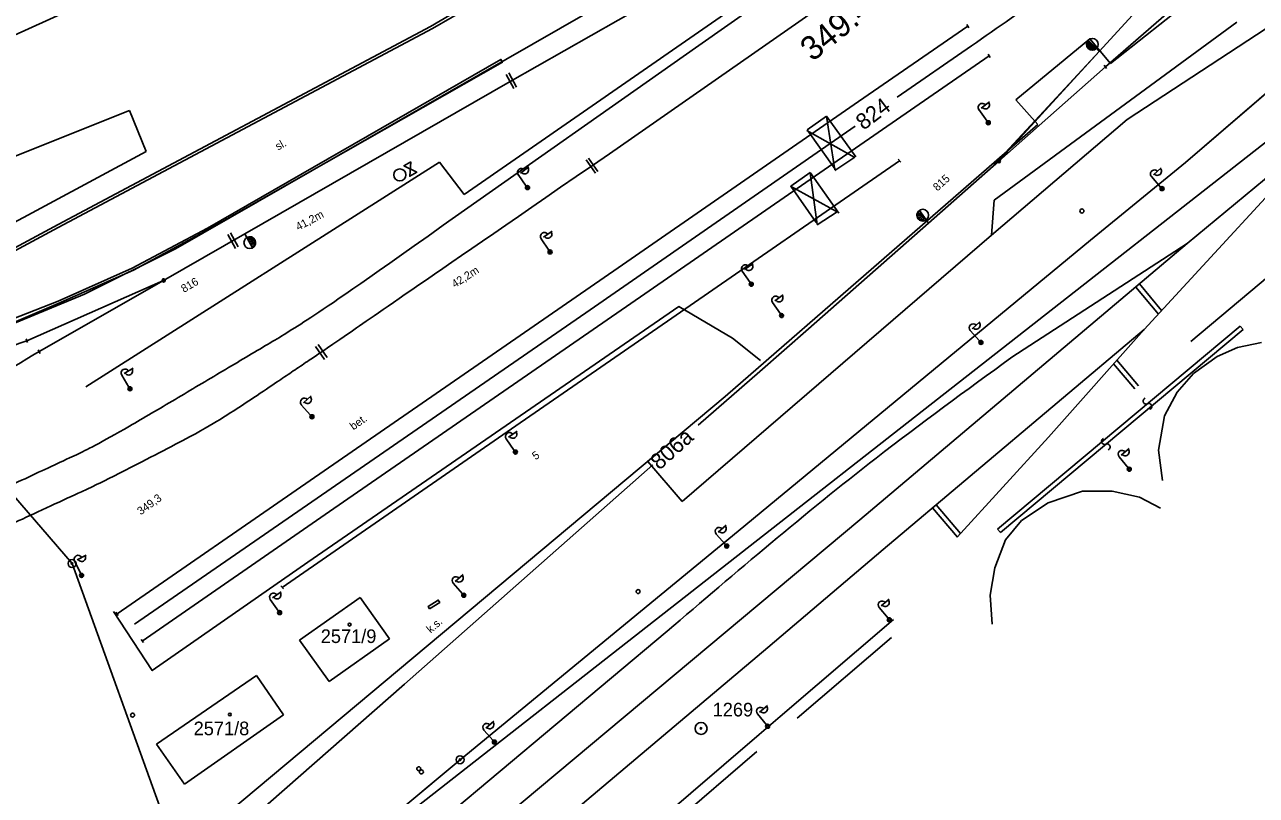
# Model space of a CAD drawing. Extents: x -469926 to -462499, y -1098642 to -1092733.
# Drawn here: x -465304.2 to -465150.3, y -1095559.7 to -1095463.4 of the extents above; entities that cross this region are included whole.
import ezdxf

# ---------------------------------------------------------------- set-up
doc = ezdxf.new("R2010")
doc.units = 0
for name, color, linetype in [('Vrstva 1', 7, 'Continuous'), ('Vrstva 11', 7, 'Continuous'), ('Vrstva 24', 7, 'Continuous'), ('Vrstva 25', 7, 'Continuous'), ('Vrstva 4', 7, 'Continuous'), ('Vrstva 50', 7, 'Continuous'), ('Vrstva 51', 7, 'Continuous'), ('Vrstva 55', 7, 'Continuous'), ('Vrstva 63', 7, 'Continuous'), ('Vrstva 7', 7, 'Continuous')]:
    doc.layers.add(name, color=color, linetype=linetype)

msp = doc.modelspace()

# ---------------------------------------------------------------- linework, layer by layer
at = {"layer": 'Vrstva 1'}
for p, q in [((-465202.69, -1095444), (-465285.34, -1095491.44)), ((-465311.91, -1095467.65), (-465294.82, -1095459.89)), ((-465159.16, -1095480.64), (-465140.77, -1095464.8)), ((-465183.34, -1095481.17), (-465169.95, -1095466.77)), ((-465171.06, -1095490.33), (-465159.16, -1095480.64)), ((-465215.05, -1095526.7), (-465171.06, -1095490.33)), ((-465285.34, -1095491.44), (-465296.74, -1095497.08)), ((-465296.74, -1095497.08), (-465308.89, -1095502.12)), ((-465319.9, -1095505.67), (-465298.28, -1095530.74)), ((-465249.8, -1095555.25), (-465215.05, -1095526.7)), ((-465298.28, -1095530.74), (-465285.33, -1095566.64)), ((-465269.86, -1095540.3), (-465262.27, -1095534.98)), ((-465262.27, -1095534.98), (-465258.62, -1095540.13)), ((-465266.16, -1095545.47), (-465269.86, -1095540.3)), ((-465258.62, -1095540.13), (-465266.16, -1095545.47)), ((-465287.73, -1095553.3), (-465275.25, -1095544.71)), ((-465275.25, -1095544.71), (-465271.85, -1095549.66)), ((-465271.85, -1095549.66), (-465284.23, -1095558.3)), ((-465284.23, -1095558.3), (-465287.73, -1095553.3)), ((-465263.88, -1095567.01), (-465249.8, -1095555.25))]:
    msp.add_line(p, q, dxfattribs=at)
for points in [[(-465169.95, -1095466.77), (-465161.18, -1095457.17), (-465151.63, -1095443.85), (-465143.14, -1095432.12), (-465132.6, -1095417.7)], [(-465182.51, -1095480.48), (-465169.18, -1095468.69), (-465161.27, -1095461.8), (-465138.62, -1095441.64)], [(-465186.01, -1095442.18), (-465220.38, -1095466.31), (-465251.93, -1095488.49)], [(-465303.92, -1095502.9), (-465286.84, -1095495.37), (-465276.68, -1095489.55), (-465243.56, -1095470.53), (-465216.58, -1095455.14)], [(-465231.15, -1095479.54), (-465199.76, -1095457.66)], [(-465292.65, -1095537.04), (-465268.53, -1095520.38), (-465230.05, -1095493.79), (-465200.03, -1095473.04), (-465186.37, -1095463.63)], [(-465185.92, -1095466.07), (-465195.18, -1095472.47)], [(-465289.51, -1095540.42), (-465266.1, -1095524.24), (-465226.74, -1095497.05), (-465197.03, -1095476.53), (-465183.71, -1095467.32)], [(-465220.05, -1095513.47), (-465212.34, -1095506.76), (-465206.29, -1095501.44), (-465191.28, -1095488.24), (-465182.51, -1095480.48), (-465169.95, -1095466.77)], [(-465200.46, -1095476.12), (-465233.56, -1095499.03), (-465290.47, -1095538.3)], [(-465272.04, -1095533.72), (-465242.85, -1095513.54), (-465223.35, -1095500.09), (-465194.91, -1095480.43)], [(-465276.68, -1095489.55), (-465286.84, -1095495.37), (-465302.38, -1095504.27)], [(-465302.38, -1095504.27), (-465286.84, -1095495.37)], [(-465286.72, -1095572.14), (-465256.75, -1095545.81), (-465226.44, -1095519.05), (-465225.71, -1095518.41)]]:
    msp.add_lwpolyline(points, dxfattribs=at)
for points in [[(-465319.69, -1095469.01), (-465300, -1095456.21), (-465260.4, -1095428.96)], [(-465185.92, -1095466.07), (-465166.39, -1095451.92), (-465155.31, -1095442.39), (-465145.1, -1095431.54)], [(-465385.75, -1095528.32), (-465359.7, -1095519.05), (-465331.56, -1095511.52), (-465311.89, -1095505.75), (-465303.92, -1095502.9)], [(-465302.38, -1095504.27), (-465314.82, -1095511.7), (-465334.26, -1095524.23)]]:
    msp.add_spline(points, degree=3, dxfattribs=at)
for points in [[(-465339.85, -1095538.25), (-465333.48, -1095536.31), (-465327.1, -1095534.27), (-465320.73, -1095532.22), (-465313.54, -1095529.91), (-465309, -1095527.24), (-465306.22, -1095525.98), (-465295.64, -1095521.1), (-465293.79, -1095520.2), (-465283.25, -1095514.79), (-465279.76, -1095512.76), (-465276.4, -1095510.57), (-465273.06, -1095508.32), (-465271.3, -1095507.13), (-465269.54, -1095505.94), (-465267.77, -1095504.75), (-465266.6, -1095503.96), (-465254.39, -1095495.56), (-465231.15, -1095479.54)], [(-465340.52, -1095533.9), (-465335.85, -1095532.27), (-465331.42, -1095530.73), (-465326.99, -1095529.2), (-465312.49, -1095523.81), (-465308.23, -1095522.07), (-465300, -1095518.18), (-465297.65, -1095517.12), (-465295.8, -1095516.21), (-465291.34, -1095513.75), (-465285.4, -1095510.23), (-465279.47, -1095506.7), (-465273.54, -1095503.18), (-465269.58, -1095500.83), (-465262.38, -1095495.93), (-465251.93, -1095488.49)]]:
    msp.add_open_spline(points, degree=3, dxfattribs=at)
at = {"layer": 'Vrstva 11'}
msp.add_lwpolyline([(-465133.8, -1095459.49), (-465140.77, -1095464.8), (-465159.16, -1095480.64), (-465171.06, -1095490.33), (-465171.06, -1095490.33), (-465215.05, -1095526.7), (-465249.8, -1095555.25), (-465263.88, -1095567.01), (-465286.35, -1095586.2), (-465286.35, -1095586.2), (-465286.35, -1095586.2), (-465357.14, -1095643.45), (-465362, -1095647.79), (-465362, -1095647.79), (-465362, -1095647.79), (-465362, -1095647.79), (-465427.61, -1095701.22), (-465427.61, -1095701.22), (-465449.05, -1095723)], dxfattribs=at)
at = {"layer": 'Vrstva 24'}
for centre, radius in [((-465298.28, -1095530.74), 0.5), ((-465298.28, -1095530.74), 0.1), ((-465219.7, -1095551.34), 0.75), ((-465219.7, -1095551.34), 0.1), ((-465249.8, -1095555.25), 0.5), ((-465249.8, -1095555.25), 0.1)]:
    msp.add_circle(centre, radius, dxfattribs=at)
at = {"layer": 'Vrstva 25'}
for centre in [(-465263.6, -1095538.37), (-465278.56, -1095549.6)]:
    msp.add_circle(centre, 0.175, dxfattribs=at)
at = {"layer": 'Vrstva 4'}
for p, q in [((-465182.66, -1095526.43), (-465152.33, -1095501.07)), ((-465151.98, -1095501.49), (-465182.31, -1095526.86)), ((-465152.33, -1095501.07), (-465151.98, -1095501.49)), ((-465152.68, -1095503.77), (-465149.67, -1095503.11)), ((-465158.16, -1095507), (-465155.22, -1095504.87)), ((-465155.22, -1095504.87), (-465152.68, -1095503.77)), ((-465160.23, -1095509.35), (-465158.16, -1095507)), ((-465161.81, -1095512.29), (-465160.23, -1095509.35)), ((-465162.53, -1095516.56), (-465161.81, -1095512.29)), ((-465162.05, -1095520.38), (-465162.53, -1095516.56)), ((-465176.34, -1095523.17), (-465172.06, -1095521.7)), ((-465172.06, -1095521.7), (-465168.33, -1095521.7)), ((-465168.33, -1095521.7), (-465164.91, -1095522.44)), ((-465179.68, -1095525.38), (-465176.34, -1095523.17)), ((-465164.91, -1095522.44), (-465162.29, -1095523.83)), ((-465182.31, -1095526.86), (-465182.66, -1095526.43)), ((-465181.67, -1095527.8), (-465179.68, -1095525.38)), ((-465183.01, -1095531.26), (-465181.67, -1095527.8)), ((-465183.57, -1095534.71), (-465183.01, -1095531.26)), ((-465183.33, -1095538.31), (-465183.57, -1095534.71)), ((-465195.66, -1095537.73), (-465209.82, -1095549.86)), ((-465195.92, -1095539.97), (-465207.69, -1095550.05)), ((-465209.82, -1095549.86), (-465212.43, -1095552.1)), ((-465212.43, -1095552.1), (-465236.53, -1095572.72)), ((-465234.57, -1095572.95), (-465212.74, -1095554.24))]:
    msp.add_line(p, q, dxfattribs=at)
at = {"layer": 'Vrstva 51'}
for p, q in [((-465166.47, -1095475.28), (-465079.91, -1095418.57)), ((-465249.29, -1095484.65), (-465208.23, -1095456.17)), ((-465168.55, -1095468.27), (-465153.62, -1095456.43)), ((-465183.1, -1095485.36), (-465152.75, -1095463.09)), ((-465180.39, -1095472.81), (-465171.14, -1095465.19)), ((-465171.14, -1095465.19), (-465168.55, -1095468.27)), ((-465177.63, -1095475.9), (-465180.39, -1095472.81)), ((-465351.48, -1095498.29), (-465291.1, -1095474.15)), ((-465291.1, -1095474.15), (-465289.03, -1095479.25)), ((-465183.43, -1095489.73), (-465166.47, -1095475.28)), ((-465216.69, -1095509.89), (-465177.63, -1095475.9)), ((-465322.5, -1095497.24), (-465289.03, -1095479.25)), ((-465296.54, -1095508.67), (-465252.39, -1095480.58)), ((-465252.39, -1095480.58), (-465249.29, -1095484.65)), ((-465183.43, -1095489.73), (-465183.1, -1095485.36)), ((-465222.06, -1095522.99), (-465183.43, -1095489.73)), ((-465287.14, -1095568.85), (-465216.69, -1095509.89)), ((-465226.36, -1095517.98), (-465222.06, -1095522.99))]:
    msp.add_line(p, q, dxfattribs=at)
for centre, radius, start, end in [((-465164.1, -1095510.44), 0.376, 109.0304, 295.3415), ((-465163.77, -1095511.12), 0.377, 288.3543, 116.0175), ((-465169.28, -1095515.49), 0.376, 109.0304, 295.3415), ((-465168.96, -1095516.17), 0.377, 288.3543, 116.0175)]:
    msp.add_arc(centre, radius, start, end, dxfattribs=at)
at = {"layer": 'Vrstva 55'}
for p, q in [((-465186.51, -1095463.42), (-465186.23, -1095463.83)), ((-465186.37, -1095463.63), (-465186.37, -1095463.63)), ((-465170.83, -1095465.87), (-465171.55, -1095465.86)), ((-465170.64, -1095466.06), (-465171.53, -1095466.05)), ((-465171.01, -1095465.68), (-465171.52, -1095465.68)), ((-465170.46, -1095466.25), (-465171.45, -1095466.24)), ((-465171.2, -1095465.49), (-465171.43, -1095465.49)), ((-465170.31, -1095466.4), (-465171.33, -1095465.36)), ((-465171.33, -1095465.36), (-465170.31, -1095466.4)), ((-465170.35, -1095466.44), (-465171.3, -1095466.43)), ((-465170.31, -1095466.4), (-465170.31, -1095466.4)), ((-465170.3, -1095466.4), (-465169.95, -1095466.77)), ((-465183.85, -1095467.11), (-465183.57, -1095467.53)), ((-465183.71, -1095467.32), (-465183.71, -1095467.32)), ((-465243.08, -1095471.41), (-465244.05, -1095469.66)), ((-465242.74, -1095471.21), (-465243.71, -1095469.46)), ((-465169.33, -1095468.49), (-465169.04, -1095468.9)), ((-465169.18, -1095468.69), (-465169.18, -1095468.69)), ((-465183.96, -1095475.46), (-465184.98, -1095474.04)), ((-465184.7, -1095473.84), (-465183.65, -1095473.08)), ((-465206.45, -1095476.58), (-465204.03, -1095474.84)), ((-465204.03, -1095474.84), (-465200.37, -1095479.95)), ((-465202.98, -1095481.54), (-465204.01, -1095474.89)), ((-465183.96, -1095475.86), (-465183.89, -1095475.43)), ((-465183.78, -1095475.91), (-465183.7, -1095475.44)), ((-465200.56, -1095479.96), (-465206.5, -1095476.63)), ((-465202.95, -1095481.47), (-465206.45, -1095476.58)), ((-465232.9, -1095481.97), (-465234.04, -1095480.32)), ((-465232.6, -1095481.76), (-465233.74, -1095480.11)), ((-465200.48, -1095479.99), (-465202.98, -1095481.63)), ((-465195.07, -1095480.23), (-465194.76, -1095480.62)), ((-465194.91, -1095480.43), (-465194.91, -1095480.43)), ((-465256.4, -1095480.8), (-465256.4, -1095480.8)), ((-465242.27, -1095481.96), (-465241.21, -1095481.2)), ((-465208.5, -1095483.59), (-465206.06, -1095481.88)), ((-465206.06, -1095481.88), (-465202.47, -1095486.99)), ((-465205.19, -1095488.39), (-465206.06, -1095481.93)), ((-465163.17, -1095482.17), (-465162.2, -1095481.31)), ((-465241.53, -1095483.58), (-465242.55, -1095482.16)), ((-465241.54, -1095483.98), (-465241.47, -1095483.55)), ((-465241.35, -1095484.03), (-465241.28, -1095483.56)), ((-465162.28, -1095483.72), (-465163.44, -1095482.4)), ((-465202.78, -1095486.76), (-465208.52, -1095483.6)), ((-465205.3, -1095488.15), (-465208.5, -1095483.59)), ((-465162.24, -1095484.12), (-465162.22, -1095483.68)), ((-465162.06, -1095484.15), (-465162.03, -1095483.67)), ((-465191.58, -1095487.82), (-465192.42, -1095486.62)), ((-465192.42, -1095486.62), (-465191.58, -1095487.82)), ((-465202.69, -1095486.8), (-465205.2, -1095488.42)), ((-465191.85, -1095487.43), (-465192.72, -1095487.28)), ((-465192, -1095487.21), (-465192.71, -1095487.09)), ((-465191.7, -1095487.65), (-465192.68, -1095487.47)), ((-465192.15, -1095487), (-465192.65, -1095486.91)), ((-465191.62, -1095487.85), (-465192.56, -1095487.69)), ((-465192.31, -1095486.78), (-465192.54, -1095486.74)), ((-465191.58, -1095487.82), (-465191.58, -1095487.82)), ((-465191.57, -1095487.82), (-465191.28, -1095488.24)), ((-465277.86, -1095491.37), (-465278.83, -1095489.62)), ((-465277.53, -1095491.18), (-465278.5, -1095489.43)), ((-465276.43, -1095490), (-465276.68, -1095489.55)), ((-465239.39, -1095489.97), (-465238.31, -1095489.24)), ((-465276.43, -1095490), (-465276.43, -1095490.01)), ((-465275.73, -1095491.29), (-465276.43, -1095490)), ((-465276.43, -1095490.01), (-465275.73, -1095491.29)), ((-465276.38, -1095489.98), (-465275.47, -1095490.25)), ((-465276.33, -1095490.19), (-465275.37, -1095490.47)), ((-465276.2, -1095490.42), (-465275.35, -1095490.67)), ((-465276.07, -1095490.66), (-465275.38, -1095490.86)), ((-465275.95, -1095490.89), (-465275.46, -1095491.03)), ((-465275.82, -1095491.12), (-465275.59, -1095491.19)), ((-465238.7, -1095491.61), (-465239.68, -1095490.16)), ((-465238.72, -1095492.01), (-465238.64, -1095491.58)), ((-465238.54, -1095492.07), (-465238.45, -1095491.6)), ((-465213.56, -1095495.64), (-465214.56, -1095494.2)), ((-465214.27, -1095494), (-465213.2, -1095493.26)), ((-465286.84, -1095495.37), (-465303.92, -1095502.9)), ((-465213.58, -1095496.04), (-465213.5, -1095495.61)), ((-465213.4, -1095496.09), (-465213.31, -1095495.62)), ((-465210.49, -1095497.92), (-465209.42, -1095497.18)), ((-465209.79, -1095499.56), (-465210.78, -1095498.12)), ((-465163.73, -1095497.7), (-465163.73, -1095497.7)), ((-465209.8, -1095499.96), (-465209.72, -1095499.53)), ((-465209.62, -1095500.01), (-465209.53, -1095499.54)), ((-465184.9, -1095502.93), (-465186.08, -1095501.64)), ((-465185.82, -1095501.4), (-465184.86, -1095500.53)), ((-465304.01, -1095502.66), (-465303.83, -1095503.13)), ((-465303.92, -1095502.9), (-465303.92, -1095502.9)), ((-465266.39, -1095505.02), (-465267.53, -1095503.37)), ((-465184.86, -1095503.33), (-465184.84, -1095502.89)), ((-465184.68, -1095503.36), (-465184.65, -1095502.88)), ((-465302.5, -1095504.05), (-465302.27, -1095504.49)), ((-465302.38, -1095504.27), (-465302.38, -1095504.27)), ((-465266.74, -1095505.26), (-465267.88, -1095503.61)), ((-465291.77, -1095507.01), (-465290.65, -1095506.35)), ((-465291.18, -1095508.7), (-465292.07, -1095507.19)), ((-465166.54, -1095507.24), (-465166.54, -1095507.24)), ((-465291.22, -1095509.09), (-465291.11, -1095508.67)), ((-465291.04, -1095509.16), (-465290.92, -1095508.7)), ((-465268.48, -1095512.21), (-465269.64, -1095510.9)), ((-465269.38, -1095510.67), (-465268.4, -1095509.81)), ((-465268.44, -1095512.61), (-465268.42, -1095512.18)), ((-465268.26, -1095512.64), (-465268.23, -1095512.17)), ((-465243.76, -1095514.97), (-465242.69, -1095514.22)), ((-465243.04, -1095516.6), (-465244.04, -1095515.17)), ((-465243.05, -1095517.01), (-465242.97, -1095516.57)), ((-465242.86, -1095517.06), (-465242.78, -1095516.58)), ((-465166.36, -1095518.77), (-465167.48, -1095517.42)), ((-465167.21, -1095517.2), (-465166.21, -1095516.37)), ((-465166.33, -1095519.17), (-465166.29, -1095518.73)), ((-465166.15, -1095519.2), (-465166.1, -1095518.73)), ((-465217.55, -1095526.82), (-465216.57, -1095525.96)), ((-465189, -1095525.42), (-465189, -1095525.42)), ((-465216.65, -1095528.37), (-465217.81, -1095527.06)), ((-465297.66, -1095530.27), (-465296.5, -1095529.7)), ((-465216.62, -1095528.77), (-465216.59, -1095528.33)), ((-465216.43, -1095528.8), (-465216.4, -1095528.32)), ((-465297.2, -1095532), (-465297.98, -1095530.43)), ((-465297.27, -1095532.39), (-465297.13, -1095531.98)), ((-465297.1, -1095532.47), (-465296.94, -1095532.02)), ((-465250.4, -1095532.98), (-465249.42, -1095532.12)), ((-465273.22, -1095535.03), (-465272.16, -1095534.28)), ((-465272.19, -1095533.52), (-465271.88, -1095533.92)), ((-465272.04, -1095533.72), (-465272.04, -1095533.72)), ((-465249.5, -1095534.52), (-465250.66, -1095533.21)), ((-465272.5, -1095536.67), (-465273.51, -1095535.23)), ((-465249.47, -1095534.92), (-465249.44, -1095534.48)), ((-465249.28, -1095534.95), (-465249.25, -1095534.47)), ((-465197.19, -1095536.01), (-465196.19, -1095535.18)), ((-465292.79, -1095536.83), (-465292.51, -1095537.24)), ((-465292.65, -1095537.04), (-465292.65, -1095537.04)), ((-465272.51, -1095537.07), (-465272.43, -1095536.63)), ((-465272.33, -1095537.12), (-465272.24, -1095536.65)), ((-465196.34, -1095537.58), (-465197.46, -1095536.24)), ((-465196.32, -1095537.98), (-465196.28, -1095537.55)), ((-465196.13, -1095538.02), (-465196.09, -1095537.54)), ((-465289.66, -1095540.23), (-465289.35, -1095540.62)), ((-465289.51, -1095540.42), (-465289.51, -1095540.42)), ((-465211.54, -1095550.87), (-465212.66, -1095549.53)), ((-465212.39, -1095549.3), (-465211.39, -1095548.47)), ((-465246.58, -1095551.31), (-465245.6, -1095550.45)), ((-465211.52, -1095551.28), (-465211.48, -1095550.84)), ((-465211.33, -1095551.31), (-465211.29, -1095550.83)), ((-465245.68, -1095552.85), (-465246.84, -1095551.54)), ((-465245.65, -1095553.25), (-465245.62, -1095552.81)), ((-465245.46, -1095553.28), (-465245.43, -1095552.8))]:
    msp.add_line(p, q, dxfattribs=at)
for points in [[(-465300, -1095488.4), (-465253.49, -1095463.64), (-465243.63, -1095457.82), (-465233.98, -1095451.65), (-465213.99, -1095437.6), (-465213.35, -1095438.25), (-465204.89, -1095432.44), (-465204.76, -1095432.69), (-465213.54, -1095438.67), (-465214.02, -1095438.07), (-465233.82, -1095451.99), (-465243.44, -1095458.2), (-465253.26, -1095463.92), (-465300, -1095488.78)], [(-465180.88, -1095504.97), (-465158.95, -1095490.77), (-465149.29, -1095482.77), (-465140.39, -1095475.5), (-465131.18, -1095467.6), (-465099.11, -1095440.59)], [(-465169.95, -1095466.77), (-465161.18, -1095457.17), (-465150.66, -1095445.67)], [(-465300, -1095497.96), (-465290.75, -1095493.86), (-465281.35, -1095488.83), (-465244.71, -1095467.77), (-465244.52, -1095468.11), (-465281.32, -1095489.07), (-465290.62, -1095494.09), (-465300, -1095498.26)], [(-465191.28, -1095488.24), (-465182.51, -1095480.48), (-465169.18, -1095468.69)], [(-465300, -1095615.23), (-465273.02, -1095592.91), (-465242.22, -1095567.24), (-465211.34, -1095541.25), (-465196.94, -1095528.98), (-465164.34, -1095501.5), (-465140.39, -1095475.5)], [(-465158.53, -1095503.01), (-465131.6, -1095480.44)], [(-465255.96, -1095480.55), (-465256.83, -1095481.04), (-465255.22, -1095481.85), (-465256.09, -1095482.35), (-465255.96, -1095480.55)], [(-465300, -1095488.4), (-465322.35, -1095500.37), (-465319.72, -1095505.29), (-465305.25, -1095500.51), (-465300, -1095498.26)], [(-465300, -1095497.96), (-465305.77, -1095500.21), (-465319.57, -1095504.97), (-465321.89, -1095500.52), (-465300, -1095488.78)], [(-465300, -1095609.12), (-465281.73, -1095593.66), (-465241.92, -1095560.45), (-465199.86, -1095525.28), (-465158.95, -1095490.77)], [(-465164.93, -1095495.81), (-465162.16, -1095499.11)], [(-465165.39, -1095496.2), (-465162.53, -1095499.58)], [(-465293.11, -1095536.73), (-465288.27, -1095544.11), (-465268.83, -1095530.56), (-465222.48, -1095498.64), (-465215.79, -1095502.57), (-465212.26, -1095505.36)], [(-465164.34, -1095501.5), (-465176.29, -1095514.94), (-465187.69, -1095527.43)], [(-465165.52, -1095508.92), (-465168.16, -1095505.79)], [(-465165.06, -1095508.53), (-465167.75, -1095505.33)], [(-465190.32, -1095523.39), (-465187.27, -1095526.97)], [(-465190.77, -1095523.78), (-465187.68, -1095527.45)], [(-465253.61, -1095536.42), (-465253.8, -1095536.12), (-465252.54, -1095535.3), (-465252.35, -1095535.59), (-465253.61, -1095536.42)], [(-465300, -1095602.85), (-465258.71, -1095568.32), (-465223.92, -1095539.18)]]:
    msp.add_lwpolyline(points, dxfattribs=at)
for centre, radius in [((-465170.82, -1095465.88), 0.731), ((-465183.81, -1095475.67), 0.25), ((-465183.81, -1095475.67), 0.25), ((-465182.51, -1095480.48), 0.2), ((-465257.33, -1095482.19), 0.75), ((-465241.38, -1095483.78), 0.25), ((-465241.38, -1095483.78), 0.25), ((-465162.11, -1095483.9), 0.25), ((-465162.11, -1095483.9), 0.25), ((-465192, -1095487.22), 0.731), ((-465172.12, -1095486.7), 0.25), ((-465276.08, -1095490.65), 0.731), ((-465238.56, -1095491.82), 0.25), ((-465238.56, -1095491.82), 0.25), ((-465286.84, -1095495.37), 0.2), ((-465213.42, -1095495.85), 0.25), ((-465213.42, -1095495.85), 0.25), ((-465209.64, -1095499.76), 0.25), ((-465209.64, -1095499.76), 0.25), ((-465184.73, -1095503.12), 0.25), ((-465184.73, -1095503.12), 0.25), ((-465291.05, -1095508.91), 0.25), ((-465291.05, -1095508.91), 0.25), ((-465268.31, -1095512.4), 0.25), ((-465268.31, -1095512.4), 0.25), ((-465242.89, -1095516.81), 0.25), ((-465242.89, -1095516.81), 0.25), ((-465166.2, -1095518.96), 0.25), ((-465166.2, -1095518.96), 0.25), ((-465216.49, -1095528.55), 0.25), ((-465216.49, -1095528.55), 0.25), ((-465297.09, -1095532.22), 0.25), ((-465297.09, -1095532.22), 0.25), ((-465227.56, -1095534.24), 0.25), ((-465249.34, -1095534.71), 0.25), ((-465249.34, -1095534.71), 0.25), ((-465272.35, -1095536.87), 0.25), ((-465272.35, -1095536.87), 0.25), ((-465196.18, -1095537.77), 0.25), ((-465196.18, -1095537.77), 0.25), ((-465290.72, -1095549.68), 0.25), ((-465211.38, -1095551.07), 0.25), ((-465211.38, -1095551.07), 0.25), ((-465245.52, -1095553.04), 0.25), ((-465245.52, -1095553.04), 0.25), ((-465254.96, -1095556.38), 0.25), ((-465254.64, -1095556.77), 0.25)]:
    msp.add_circle(centre, radius, dxfattribs=at)
for centre, radius, start, end in [((-465170.82, -1095465.88), 0.732, 134.4571, 314.418), ((-465184.58, -1095473.75), 0.5, 35.9327, 215.9327), ((-465184.17, -1095473.46), 0.5, 215.2302, 36.6353), ((-465242.14, -1095481.87), 0.5, 35.6918, 215.6918), ((-465241.74, -1095481.58), 0.5, 214.9892, 36.3943), ((-465163.06, -1095482.07), 0.5, 41.3702, 221.3702), ((-465162.68, -1095481.75), 0.5, 220.6676, 42.0728), ((-465192, -1095487.22), 0.732, 125.0535, 305.0143), ((-465239.27, -1095489.88), 0.5, 33.9986, 213.9986), ((-465238.85, -1095489.61), 0.5, 213.296, 34.7011), ((-465276.08, -1095490.65), 0.732, 298.8274, 118.7883), ((-465214.15, -1095493.92), 0.5, 34.6768, 214.6768), ((-465213.73, -1095493.64), 0.5, 213.9742, 35.3794), ((-465210.37, -1095497.83), 0.5, 34.6768, 214.6768), ((-465209.96, -1095497.56), 0.5, 213.9742, 35.3794), ((-465185.71, -1095501.3), 0.5, 42.1884, 222.1884), ((-465185.33, -1095500.97), 0.5, 221.4858, 42.891), ((-465291.64, -1095506.94), 0.5, 30.7218, 210.7218), ((-465291.21, -1095506.69), 0.5, 210.0193, 31.4244), ((-465269.26, -1095510.57), 0.5, 41.442, 221.442), ((-465268.88, -1095510.24), 0.5, 220.7395, 42.1446), ((-465243.22, -1095514.6), 0.5, 214.4481, 35.8532), ((-465243.63, -1095514.88), 0.5, 35.1507, 215.1507), ((-465167.09, -1095517.1), 0.5, 39.8494, 219.8494), ((-465166.71, -1095516.79), 0.5, 219.1469, 40.552), ((-465217.44, -1095526.72), 0.5, 41.442, 221.442), ((-465217.06, -1095526.4), 0.5, 220.7395, 42.1446), ((-465297.53, -1095530.21), 0.5, 26.3722, 206.3722), ((-465297.08, -1095529.99), 0.5, 205.6697, 27.0748), ((-465250.29, -1095532.88), 0.5, 41.442, 221.442), ((-465249.91, -1095532.55), 0.5, 220.7395, 42.1446), ((-465273.1, -1095534.95), 0.5, 35.1507, 215.1507), ((-465272.68, -1095534.66), 0.5, 214.4481, 35.8532), ((-465197.07, -1095535.92), 0.5, 39.7004, 219.7004), ((-465196.68, -1095535.6), 0.5, 218.9978, 40.4029), ((-465212.27, -1095549.21), 0.5, 39.7004, 219.7004), ((-465211.89, -1095548.89), 0.5, 218.9978, 40.4029), ((-465246.46, -1095551.21), 0.5, 41.442, 221.442), ((-465246.09, -1095550.88), 0.5, 220.7395, 42.1446)]:
    msp.add_arc(centre, radius, start, end, dxfattribs=at)
msp.add_spline([(-465223.92, -1095539.18), (-465197.82, -1095517.57), (-465180.88, -1095504.97)], degree=3, dxfattribs=at)
at = {"layer": 'Vrstva 63'}
msp.add_line((-465119.4, -1095454.77), (-465259.82, -1095564.73), dxfattribs=at)

# ---------------------------------------------------------------- texts
at = {"layer": 'Vrstva 50'}
for s, p in [('2571/9', (-465267.21, -1095540.67)), ('1269', (-465218.25, -1095549.84)), ('2571/8', (-465283.09, -1095552.19))]:
    msp.add_text(s, height=1.7, dxfattribs=at).set_placement(p)
at = {"layer": 'Vrstva 55'}
for s, rotation, p in [('sl.', 29.3124, (-465272.55, -1095479.16)), ('815', 42.3835, (-465190.17, -1095484.28)), ('41,2m', 28.2945, (-465270, -1095489.19)), ('42,2m', 32.5111, (-465250.47, -1095496.35)), ('816', 30.5569, (-465284.3, -1095496.94)), ('bet.', 35.5304, (-465263.13, -1095514.13)), ('5', 35.1508, (-465240.37, -1095517.85)), ('349,3', 35.743, (-465289.7, -1095524.73)), ('k.s.', 41.4187, (-465253.47, -1095539.5))]:
    msp.add_text(s, height=1, rotation=rotation, dxfattribs=at).set_placement(p)
at = {"layer": 'Vrstva 7'}
for s, height, rotation, p in [('349.4', 3, 38.9755, (-465205.77, -1095468.12)), ('824', 2, 37.0617, (-465199.4, -1095476.68)), ('806a', 2, 41.929, (-465224.91, -1095519.15))]:
    msp.add_text(s, height=height, rotation=rotation, dxfattribs=at).set_placement(p)

doc.saveas('drawing.dxf')
